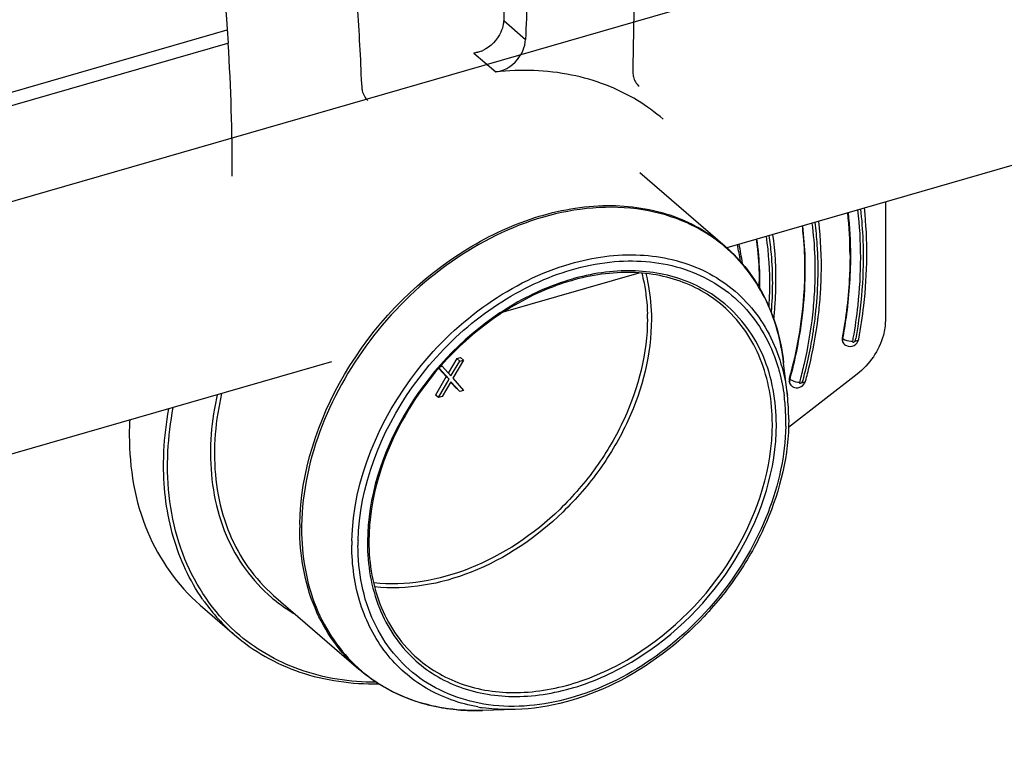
# Model space of a CAD drawing. Header units: millimetres. Extents: x 0 to 420, y 0 to 297.
# Tile 371 of 502: x 371.62 to 375, y 132.64 to 135.13. Entities that reach past the tile are written whole.
import ezdxf

# ---------------------------------------------------------------- set-up
doc = ezdxf.new("R2010")
doc.units = ezdxf.units.MM
doc.header["$LTSCALE"] = 23.1
doc.layers.get('0').update_dxf_attribs({"linetype": 'CONTINUOUS'})

msp = doc.modelspace()

# ---------------------------------------------------------------- linework, layer by layer
at = {"color": 7, "linetype": 'CONTINUOUS'}
for p, q in [((376.4267, 135.9009), (350.1485, 128.315)), ((373.283, 135.1304), (373.2829, 135.128)), ((373.283, 135.1304), (373.2829, 135.128)), ((373.2829, 135.128), (373.3579, 135.0629)), ((372.3324, 135.0942), (353.8315, 129.7535)), ((372.3355, 135.0488), (353.8283, 129.7062)), ((373.1808, 135.0162), (373.193, 135.0201)), ((373.1808, 135.0162), (373.2558, 134.9513)), ((376.3207, 135.0043), (374.0482, 134.3482)), ((372.7954, 134.9094), (372.7958, 134.9008)), ((372.7955, 134.9094), (372.7958, 134.9008)), ((373.7503, 134.6066), (374.043, 134.3532)), ((374.5924, 134.5053), (374.5924, 134.0979)), ((373.7465, 134.2612), (373.2815, 134.1269)), ((374.4469, 134.0365), (374.4444, 134.0387)), ((374.4503, 134.0184), (374.4528, 134.0162)), ((373.1222, 133.9676), (373.0927, 133.9183)), ((373.1019, 133.9082), (373.1322, 133.959)), ((373.1452, 133.9627), (373.1084, 133.9012)), ((373.1222, 133.9676), (373.1352, 133.9714)), ((373.1322, 133.959), (373.1222, 133.9676)), ((373.1322, 133.959), (373.1452, 133.9627)), ((373.1452, 133.9627), (373.1352, 133.9714)), ((372.6917, 133.9567), (354.1296, 128.5982)), ((373.0602, 133.9337), (373.0854, 133.9061)), ((373.0954, 133.8975), (373.0612, 133.9348)), ((373.0657, 133.9398), (373.0716, 133.9415)), ((373.0716, 133.9415), (373.0691, 133.9436)), ((373.0716, 133.9415), (373.1019, 133.9082)), ((374.2563, 133.8417), (374.2434, 133.9535)), ((373.0854, 133.9061), (373.0486, 133.8424)), ((373.0586, 133.8338), (373.0954, 133.8975)), ((373.0954, 133.8975), (373.0854, 133.9061)), ((373.1084, 133.9012), (373.1452, 133.8588)), ((374.4953, 133.9143), (374.2597, 133.7311)), ((374.2654, 133.8974), (374.2629, 133.8996)), ((373.1019, 133.8883), (373.0716, 133.8375)), ((373.1007, 133.8872), (373.1222, 133.8637)), ((373.1322, 133.855), (373.1019, 133.8883)), ((373.1452, 133.8588), (373.1322, 133.855)), ((374.2682, 133.8768), (374.2707, 133.8746)), ((373.0586, 133.8338), (373.0486, 133.8424)), ((373.0716, 133.8375), (373.0586, 133.8338)), ((372.4934, 133.1552), (372.786, 132.9018)), ((372.2412, 133.1223), (372.359, 133.0203)), ((373.3228, 132.7637), (373.2103, 132.7605))]:
    msp.add_line(p, q, dxfattribs=at)
for centre, radius, start, end in [((380.9375, 134.9175), 7.2114, 175.7172, 179.71908), ((380.9941, 134.8066), 7.6405, 175.93487, 178.07776), ((380.8803, 134.8733), 7.6017, 176.59318, 178.06125), ((365.8317, 134.6639), 6.9682, 2.01922, 4.22619), ((365.6328, 134.6178), 6.7185, 359.79395, 3.68413), ((373.1658, 135.123), 0.1081, 291.5449, 295.1599), ((373.8107, 134.9525), 0.0845, 179.7438, 182.5015), ((373.4029, 134.2959), 0.6523, 49.1371, 58.6759), ((373.0959, 134.3234), 1.3753, 359.9564, 6.04), ((373.0996, 134.3213), 1.3741, 359.9557, 6.1611), ((373.251, 134.1816), 0.8525, 8.143, 12.0082), ((373.2384, 134.1846), 0.8703, 7.252, 11.6688), ((373.0279, 134.2324), 1.1315, 359.0096, 359.9986), ((373.0293, 134.2303), 1.1326, 358.9019, 359.9989), ((372.9233, 134.2893), 1.4499, 353.1526, 356.0108), ((372.9435, 134.243), 1.2739, 353.7392, 355.9623), ((373.0994, 134.1044), 0.6767, 359.9973, 1.4661), ((372.8873, 134.2933), 1.4861, 352.5239, 353.1618), ((372.8072, 134.3375), 1.7019, 349.5096, 349.8532), ((372.805, 134.3403), 1.7128, 349.5097, 349.7809), ((374.4711, 134.0374), 0.028, 229.1081, 244.1699), ((373.661, 133.7798), 0.5981, 16.1943, 16.5609), ((372.7286, 134.3133), 1.6271, 344.7912, 345.1006), ((372.7258, 134.3163), 1.6386, 344.7912, 345.0325), ((373.5826, 133.7543), 0.6682, 5.8054, 7.3792), ((373.541, 133.76), 0.7199, 359.9512, 6.5109), ((373.5506, 133.7514), 0.7004, 0.6221, 5.7776), ((373.0154, 133.7039), 1.0173, 177.0139, 179.987), ((373.5195, 133.7432), 0.6852, 359.9973, 1.4661), ((373.5244, 133.7508), 0.7265, 359.9996, 0.6498), ((373.5058, 133.7509), 0.7451, 358.8168, 359.2096), ((373.5125, 133.7508), 0.7385, 359.209, 359.9992), ((373.1223, 133.6427), 0.8455, 179.1474, 179.9991), ((373.1273, 133.6409), 0.8368, 179.1474, 179.9991), ((373.4195, 133.3875), 0.8364, 179.2083, 179.9992), ((373.424, 133.3841), 0.8346, 179.2083, 179.9992), ((373.5181, 133.3272), 0.7563, 178.8153, 179.9982), ((373.5235, 133.3269), 0.7407, 178.8153, 179.9982), ((373.5147, 133.3363), 0.6993, 179.6306, 179.9998), ((372.8008, 133.5246), 0.6708, 214.7138, 215.6578), ((372.7896, 133.5164), 0.6569, 215.6391, 229.0438), ((372.8384, 133.5636), 0.5446, 229.7672, 230.6972), ((372.8425, 133.569), 0.5513, 230.7225, 239.5738), ((372.7895, 133.5073), 0.64, 227.9733, 228.4811), ((373.2855, 133.2716), 0.4565, 227.0633, 228.3079), ((373.1439, 133.306), 0.5377, 227.9159, 228.4693), ((373.1724, 133.3682), 0.6065, 253.3676, 254.5526), ((373.1773, 133.3865), 0.6255, 254.5703, 258.9609), ((373.1816, 133.4076), 0.647, 258.9465, 260.6286), ((373.1848, 133.4283), 0.6679, 260.6403, 264.4224), ((373.1871, 133.4499), 0.6896, 264.4123, 266.1697), ((373.189, 133.4856), 0.7254, 266.2035, 271.6811), ((373.2979, 133.3549), 0.5912, 259.9304, 261.5801)]:
    msp.add_arc(centre, radius, start, end, dxfattribs=at)
for points, knots in [([(372.0897, 136.4253), (372.1233, 136.3162), (372.2467, 135.8661), (372.3147, 135.4012), (372.3374, 135.0495)], [0, 0, 0, 0, 0.244597, 1, 1, 1, 1]), ([(373.2816, 135.1153), (373.28, 135.1059), (373.2682, 135.0687), (373.2383, 135.0376), (373.2117, 135.0251)], [0, 0, 0, 0, 0.245178, 1, 1, 1, 1]), ([(373.2558, 134.9513), (373.2653, 134.9523), (373.3048, 134.9627), (373.336, 134.9959), (373.3487, 135.0241)], [0, 0, 0, 0, 0.235837, 1, 1, 1, 1]), ([(373.742, 134.8532), (373.6729, 134.8953), (373.5123, 134.9557), (373.3419, 134.9604), (373.2558, 134.9513)], [0, 0, 0, 0, 0.483131, 1, 1, 1, 1]), ([(373.7263, 134.9488), (373.7265, 134.9442), (373.7286, 134.9269), (373.7377, 134.9103), (373.7473, 134.9019)], [0, 0, 0, 0, 0.267851, 1, 1, 1, 1]), ([(372.7958, 134.9008), (372.796, 134.896), (372.798, 134.8785), (372.8072, 134.8615), (372.817, 134.8531)], [0, 0, 0, 0, 0.267988, 1, 1, 1, 1]), ([(372.5832, 133.399), (372.5857, 133.5778), (372.7071, 133.9459), (373.0345, 134.2901), (373.3641, 134.4554), (373.6154, 134.5053), (373.8526, 134.476), (373.988, 134.4008), (374.043, 134.3532)], [0, 0, 0, 0, 0.257581, 0.531342, 0.662362, 0.783774, 0.895163, 1, 1, 1, 1]), ([(374.0417, 134.3515), (374.0028, 134.3845), (373.9134, 134.4404), (373.7022, 134.502), (373.5287, 134.4848), (373.419, 134.4532)], [0, 0, 0, 0, 0.233994, 0.475951, 1, 1, 1, 1]), ([(374.4825, 134.0377), (374.4892, 134.0751), (374.5103, 134.2209), (374.5112, 134.3698), (374.4984, 134.4783)], [0, 0, 0, 0, 0.258249, 1, 1, 1, 1]), ([(374.5071, 134.4808), (374.5113, 134.445), (374.5226, 134.2968), (374.5106, 134.1472), (374.4906, 134.0364)], [0, 0, 0, 0, 0.242349, 1, 1, 1, 1]), ([(374.5013, 134.0347), (374.5083, 134.0729), (374.5308, 134.2216), (374.5328, 134.3737), (374.5206, 134.4847)], [0, 0, 0, 0, 0.257901, 1, 1, 1, 1]), ([(373.419, 134.4532), (373.3069, 134.4208), (373.0878, 134.3105), (372.7444, 133.9841), (372.5927, 133.6276), (372.5895, 133.3957)], [0, 0, 0, 0, 0.247359, 0.508258, 1, 1, 1, 1]), ([(374.3433, 134.1185), (374.3463, 134.1453), (374.355, 134.2499), (374.3517, 134.3556), (374.3414, 134.433)], [0, 0, 0, 0, 0.256789, 1, 1, 1, 1]), ([(374.3501, 134.4355), (374.3535, 134.4098), (374.3639, 134.3042), (374.3607, 134.1973), (374.3516, 134.1176)], [0, 0, 0, 0, 0.24369, 1, 1, 1, 1]), ([(374.3697, 134.1884), (374.3712, 134.2097), (374.3752, 134.2934), (374.3713, 134.3775), (374.3637, 134.4394)], [0, 0, 0, 0, 0.255071, 1, 1, 1, 1]), ([(374.3067, 134.4229), (374.3081, 134.411), (374.3132, 134.3627), (374.3153, 134.314), (374.3153, 134.2774)], [0, 0, 0, 0, 0.246915, 1, 1, 1, 1]), ([(374.3178, 134.2752), (374.3178, 134.2878), (374.3171, 134.3373), (374.3134, 134.3868), (374.3089, 134.4235)], [0, 0, 0, 0, 0.253236, 1, 1, 1, 1]), ([(374.1496, 134.3776), (374.1513, 134.3657), (374.157, 134.3175), (374.1594, 134.269), (374.1594, 134.2324)], [0, 0, 0, 0, 0.246556, 1, 1, 1, 1]), ([(374.1619, 134.2302), (374.1619, 134.2428), (374.1611, 134.2922), (374.1569, 134.3416), (374.1517, 134.3782)], [0, 0, 0, 0, 0.253631, 1, 1, 1, 1]), ([(374.1933, 134.1455), (374.1947, 134.1661), (374.1981, 134.2469), (374.1931, 134.3281), (374.1841, 134.3876)], [0, 0, 0, 0, 0.256023, 1, 1, 1, 1]), ([(374.1928, 134.3901), (374.196, 134.369), (374.2063, 134.2821), (374.206, 134.194), (374.2005, 134.1281)], [0, 0, 0, 0, 0.243989, 1, 1, 1, 1]), ([(374.2142, 134.1533), (374.2156, 134.1738), (374.2193, 134.2541), (374.2149, 134.3348), (374.2066, 134.3941)], [0, 0, 0, 0, 0.255514, 1, 1, 1, 1]), ([(374.2434, 133.9535), (374.2345, 134.031), (374.1934, 134.1805), (374.0977, 134.304), (374.0417, 134.3515)], [0, 0, 0, 0, 0.515174, 1, 1, 1, 1]), ([(374.043, 134.3532), (374.0987, 134.3049), (374.1935, 134.1806), (374.2345, 134.0309), (374.2434, 133.9535)], [0, 0, 0, 0, 0.486004, 1, 1, 1, 1]), ([(372.783, 133.3422), (372.7868, 133.529), (372.8999, 133.8159), (373.1628, 134.0965), (373.4081, 134.2488), (373.6692, 134.3168), (373.9188, 134.2885), (374.1213, 134.1585), (374.1984, 134.0206), (374.2216, 133.9477)], [0, 0, 0, 0, 0.26563, 0.4073, 0.54415, 0.670338, 0.784399, 0.891135, 1, 1, 1, 1]), ([(373.5113, 134.2932), (373.5888, 134.3156), (373.7447, 134.3376), (373.9695, 134.2867), (374.1466, 134.1509), (374.2137, 134.0196), (374.2343, 133.9503)], [0, 0, 0, 0, 0.271566, 0.519716, 0.756398, 1, 1, 1, 1]), ([(374.4712, 134.3224), (374.4712, 134.2991), (374.4689, 134.204), (374.4575, 134.1093), (374.4444, 134.0387)], [0, 0, 0, 0, 0.245112, 1, 1, 1, 1]), ([(374.4469, 134.0365), (374.4513, 134.0604), (374.4666, 134.1542), (374.4737, 134.2494), (374.4737, 134.3203)], [0, 0, 0, 0, 0.255082, 1, 1, 1, 1]), ([(372.7619, 133.3429), (372.7663, 133.5517), (372.9037, 133.8718), (373.2134, 134.165), (373.4105, 134.2641), (373.5113, 134.2932)], [0, 0, 0, 0, 0.492068, 0.752803, 1, 1, 1, 1]), ([(374.0419, 134.1556), (373.9949, 134.1951), (373.8797, 134.2568), (373.6792, 134.2791), (373.4674, 134.2349), (373.1905, 134.0933), (372.9167, 133.8018), (372.8164, 133.4912), (372.8154, 133.3409)], [0, 0, 0, 0, 0.1049, 0.216529, 0.338204, 0.469393, 0.743031, 1, 1, 1, 1]), ([(374.0356, 134.1479), (373.9898, 134.1876), (373.8768, 134.2501), (373.6785, 134.2736), (373.4681, 134.2306), (373.1922, 134.0902), (372.9195, 133.7999), (372.8204, 133.4902), (372.8204, 133.3407)], [0, 0, 0, 0, 0.104188, 0.215281, 0.336829, 0.468259, 0.742801, 1, 1, 1, 1]), ([(374.3153, 134.2774), (374.3153, 134.2464), (374.3107, 134.1191), (374.2882, 133.9926), (374.2629, 133.8996)], [0, 0, 0, 0, 0.243036, 1, 1, 1, 1]), ([(374.2654, 133.8974), (374.274, 133.9291), (374.3037, 134.0529), (374.3178, 134.1807), (374.3178, 134.2752)], [0, 0, 0, 0, 0.257306, 1, 1, 1, 1]), ([(373.7566, 134.2608), (373.7595, 134.2497), (373.77, 134.204), (373.7749, 134.1571), (373.7758, 134.1218)], [0, 0, 0, 0, 0.244608, 1, 1, 1, 1]), ([(373.7702, 134.2601), (373.7735, 134.2476), (373.7851, 134.1958), (373.7897, 134.1426), (373.7897, 134.1026)], [0, 0, 0, 0, 0.243955, 1, 1, 1, 1]), ([(374.2045, 133.7607), (374.2026, 133.8354), (374.1749, 133.9808), (374.088, 134.1026), (374.0356, 134.1479)], [0, 0, 0, 0, 0.518872, 1, 1, 1, 1]), ([(374.2184, 133.7413), (374.2184, 133.8213), (374.192, 133.9777), (374.0984, 134.1081), (374.0419, 134.1556)], [0, 0, 0, 0, 0.520083, 1, 1, 1, 1]), ([(373.776, 134.1044), (373.776, 133.9867), (373.7292, 133.8044), (373.6049, 133.5923), (373.44, 133.4012), (373.1876, 133.2298), (372.9465, 133.186), (372.8368, 133.1984)], [0, 0, 0, 0, 0.245626, 0.377667, 0.511466, 0.769624, 1, 1, 1, 1]), ([(373.7897, 134.1026), (373.7897, 133.9835), (373.7424, 133.7991), (373.6168, 133.5846), (373.4501, 133.3911), (373.1949, 133.2174), (372.951, 133.1727), (372.8399, 133.185)], [0, 0, 0, 0, 0.245573, 0.377584, 0.51136, 0.769532, 1, 1, 1, 1]), ([(374.301, 133.895), (374.3059, 133.9136), (374.3241, 133.9872), (374.337, 134.0622), (374.3433, 134.1185)], [0, 0, 0, 0, 0.253858, 1, 1, 1, 1]), ([(374.3516, 134.1176), (374.3495, 134.099), (374.3395, 134.0234), (374.3236, 133.9486), (374.3088, 133.8931)], [0, 0, 0, 0, 0.246172, 1, 1, 1, 1]), ([(374.3186, 133.8907), (374.3233, 133.9081), (374.3409, 133.9771), (374.3539, 134.0473), (374.3609, 134.1)], [0, 0, 0, 0, 0.253323, 1, 1, 1, 1]), ([(374.5924, 134.0979), (374.5924, 134.0812), (374.5823, 134.0108), (374.5378, 133.9474), (374.4953, 133.9143)], [0, 0, 0, 0, 0.236538, 1, 1, 1, 1]), ([(374.4469, 134.0365), (374.4488, 134.0349), (374.4592, 134.029), (374.4715, 134.0268), (374.4807, 134.0277)], [0, 0, 0, 0, 0.213538, 1, 1, 1, 1]), ([(374.4589, 134.0122), (374.4669, 134.0083), (374.4879, 134.0091), (374.4996, 134.026), (374.5013, 134.0347)], [0, 0, 0, 0, 0.498372, 1, 1, 1, 1]), ([(374.4841, 134.0236), (374.4832, 134.0235), (374.4807, 134.0235), (374.4811, 134.0262), (374.4817, 134.0269)], [0, 0, 0, 0, 0.504195, 1, 1, 1, 1]), ([(374.4892, 134.0285), (374.4908, 134.0286), (374.4951, 134.0292), (374.5007, 134.0317), (374.5013, 134.0347)], [0, 0, 0, 0, 0.341377, 1, 1, 1, 1]), ([(374.2216, 133.9477), (374.2244, 133.9391), (374.2347, 133.9038), (374.2417, 133.8676), (374.2453, 133.8401)], [0, 0, 0, 0, 0.245937, 1, 1, 1, 1]), ([(374.2354, 133.9466), (374.2428, 133.9211), (374.2505, 133.8861), (374.2553, 133.8507), (374.2563, 133.8417)], [0, 0, 0, 0, 0.745803, 1, 1, 1, 1]), ([(374.2654, 133.8974), (374.2673, 133.8958), (374.2775, 133.8897), (374.2894, 133.8865), (374.2987, 133.8865)], [0, 0, 0, 0, 0.214927, 1, 1, 1, 1]), ([(374.2805, 133.8691), (374.2881, 133.8667), (374.3059, 133.8688), (374.3165, 133.883), (374.3186, 133.8907)], [0, 0, 0, 0, 0.498697, 1, 1, 1, 1]), ([(374.3016, 133.882), (374.3007, 133.882), (374.2982, 133.8823), (374.2989, 133.8849), (374.2996, 133.8856)], [0, 0, 0, 0, 0.492802, 1, 1, 1, 1]), ([(374.307, 133.8864), (374.3085, 133.8864), (374.3124, 133.8866), (374.3179, 133.8881), (374.3186, 133.8907)], [0, 0, 0, 0, 0.351814, 1, 1, 1, 1]), ([(372.2996, 133.8437), (372.2961, 133.8279), (372.2838, 133.7658), (372.2776, 133.7024), (372.2769, 133.6553)], [0, 0, 0, 0, 0.255711, 1, 1, 1, 1]), ([(372.3149, 133.8481), (372.3112, 133.8318), (372.298, 133.7676), (372.2913, 133.7021), (372.2906, 133.6534)], [0, 0, 0, 0, 0.255926, 1, 1, 1, 1]), ([(372.1159, 133.6021), (372.1159, 133.618), (372.1175, 133.6829), (372.1251, 133.7476), (372.1339, 133.7958)], [0, 0, 0, 0, 0.244998, 1, 1, 1, 1]), ([(372.1296, 133.6003), (372.1296, 133.6167), (372.1313, 133.6836), (372.1395, 133.7504), (372.1489, 133.8001)], [0, 0, 0, 0, 0.244823, 1, 1, 1, 1]), ([(374.261, 133.7594), (374.261, 133.6391), (374.2165, 133.453), (374.0964, 133.2327), (373.9355, 133.0297), (373.6839, 132.8372), (373.4398, 132.7671), (373.3228, 132.7637)], [0, 0, 0, 0, 0.242946, 0.372969, 0.505149, 0.763617, 1, 1, 1, 1]), ([(374.2508, 133.7355), (374.2487, 133.6349), (374.2023, 133.4264), (374.0394, 133.1488), (373.803, 132.9258), (373.5244, 132.7886), (373.2378, 132.7583), (372.9829, 132.8519), (372.8147, 133.0612), (372.7828, 133.2373), (372.7828, 133.3269)], [0, 0, 0, 0, 0.130522, 0.270707, 0.41223, 0.546196, 0.667073, 0.776399, 0.883667, 1, 1, 1, 1]), ([(372.9818, 132.9307), (373.0281, 132.8895), (373.1426, 132.8241), (373.3445, 132.7978), (373.5587, 132.8399), (373.8395, 132.9808), (374.1174, 133.2748), (374.2184, 133.5894), (374.2184, 133.7413)], [0, 0, 0, 0, 0.104846, 0.216182, 0.337625, 0.46879, 0.742813, 1, 1, 1, 1]), ([(372.9882, 132.9384), (373.0343, 132.8985), (373.1478, 132.8356), (373.3469, 132.8117), (373.5576, 132.8545), (373.8333, 132.9945), (374.1058, 133.2844), (374.2047, 133.5937), (374.2047, 133.7432)], [0, 0, 0, 0, 0.104878, 0.216378, 0.337975, 0.469199, 0.743066, 1, 1, 1, 1]), ([(371.9981, 133.7041), (371.9981, 133.5922), (372.0345, 133.3736), (372.1631, 133.1899), (372.2412, 133.1223)], [0, 0, 0, 0, 0.52, 1, 1, 1, 1]), ([(372.2768, 133.6428), (372.2768, 133.5473), (372.3082, 133.3607), (372.4194, 133.2048), (372.4866, 133.1479)], [0, 0, 0, 0, 0.520062, 1, 1, 1, 1]), ([(372.2905, 133.6409), (372.2905, 133.5475), (372.3208, 133.365), (372.4282, 133.2117), (372.4934, 133.1552)], [0, 0, 0, 0, 0.520002, 1, 1, 1, 1]), ([(372.2494, 133.1426), (372.205, 133.2067), (372.1362, 133.3562), (372.1159, 133.5187), (372.1159, 133.6021)], [0, 0, 0, 0, 0.482868, 1, 1, 1, 1]), ([(372.3611, 133.0319), (372.2864, 133.0991), (372.1642, 133.2792), (372.1296, 133.4915), (372.1296, 133.6003)], [0, 0, 0, 0, 0.48011, 1, 1, 1, 1]), ([(372.786, 132.9018), (372.7209, 132.9583), (372.6134, 133.1116), (372.5831, 133.2941), (372.5831, 133.3875)], [0, 0, 0, 0, 0.479997, 1, 1, 1, 1]), ([(372.5894, 133.3842), (372.5894, 133.2929), (372.6184, 133.1147), (372.7209, 132.9635), (372.7835, 132.9069)], [0, 0, 0, 0, 0.519879, 1, 1, 1, 1]), ([(373.1946, 132.7729), (373.1326, 132.7839), (373.0125, 132.8261), (372.8685, 132.9526), (372.7796, 133.1274), (372.7618, 133.2595), (372.7618, 133.3273)], [0, 0, 0, 0, 0.24689, 0.486808, 0.734146, 1, 1, 1, 1]), ([(372.8154, 133.3363), (372.8154, 133.2603), (372.8392, 133.112), (372.9231, 132.9853), (372.9745, 132.9374)], [0, 0, 0, 0, 0.519789, 1, 1, 1, 1]), ([(372.8204, 133.3407), (372.8204, 133.2632), (372.8454, 133.1121), (372.9343, 132.9851), (372.9882, 132.9384)], [0, 0, 0, 0, 0.520885, 1, 1, 1, 1]), ([(372.359, 133.0203), (372.4241, 132.964), (372.583, 132.8747), (372.7624, 132.8506), (372.8534, 132.8521)], [0, 0, 0, 0, 0.485809, 1, 1, 1, 1]), ([(372.8444, 132.8577), (372.7558, 132.8575), (372.5815, 132.8837), (372.428, 132.9726), (372.3653, 133.0281)], [0, 0, 0, 0, 0.514077, 1, 1, 1, 1]), ([(373.2103, 132.7605), (373.1324, 132.7583), (372.9783, 132.7774), (372.8418, 132.8535), (372.786, 132.9018)], [0, 0, 0, 0, 0.513995, 1, 1, 1, 1]), ([(372.7874, 132.9035), (372.8024, 132.8902), (372.8658, 132.84), (372.9406, 132.8045), (372.9988, 132.7871)], [0, 0, 0, 0, 0.247675, 1, 1, 1, 1]), ([(373.3228, 132.7637), (373.3133, 132.7635), (373.2761, 132.7632), (373.2388, 132.7661), (373.2114, 132.7701)], [0, 0, 0, 0, 0.254324, 1, 1, 1, 1])]:
    msp.add_open_spline(points, degree=3, knots=knots, dxfattribs=at)
for points in [[(373.2829, 135.128), (373.2828, 135.1237), (373.2823, 135.1195), (373.2816, 135.1153)], [(373.3487, 135.0241), (373.3542, 135.0362), (373.3574, 135.0496), (373.3579, 135.0629)], [(373.2055, 135.0224), (373.1976, 135.0193), (373.1892, 135.0171), (373.1808, 135.0162)], [(374.4444, 134.0387), (374.4441, 134.037), (374.4439, 134.0353), (374.4439, 134.0336)], [(374.4439, 134.0336), (374.4439, 134.0281), (374.4461, 134.022), (374.4503, 134.0184)], [(374.4464, 134.0314), (374.4464, 134.0331), (374.4466, 134.0348), (374.4469, 134.0365)], [(374.4469, 134.0269), (374.4466, 134.0284), (374.4464, 134.0299), (374.4464, 134.0314)], [(374.4528, 134.0162), (374.4497, 134.0189), (374.4476, 134.0229), (374.4469, 134.0269)], [(374.4892, 134.0285), (374.4888, 134.0267), (374.4866, 134.0238), (374.4851, 134.0249)], [(374.2629, 133.8996), (374.2623, 133.8972), (374.2615, 133.8946), (374.2623, 133.8922)], [(374.2618, 133.892), (374.2618, 133.8865), (374.264, 133.8804), (374.2682, 133.8768)], [(374.2643, 133.8898), (374.2643, 133.8923), (374.2646, 133.8951), (374.2658, 133.8973)], [(374.265, 133.8843), (374.2646, 133.8861), (374.2643, 133.8879), (374.2643, 133.8898)], [(374.2707, 133.8746), (374.2678, 133.8771), (374.2659, 133.8807), (374.265, 133.8843)], [(374.2707, 133.8746), (374.2735, 133.8722), (374.2769, 133.8702), (374.2805, 133.8691)], [(374.307, 133.8864), (374.3065, 133.8847), (374.304, 133.8819), (374.3027, 133.8832)]]:
    msp.add_open_spline(points, degree=3, dxfattribs=at)

doc.saveas('drawing.dxf')
